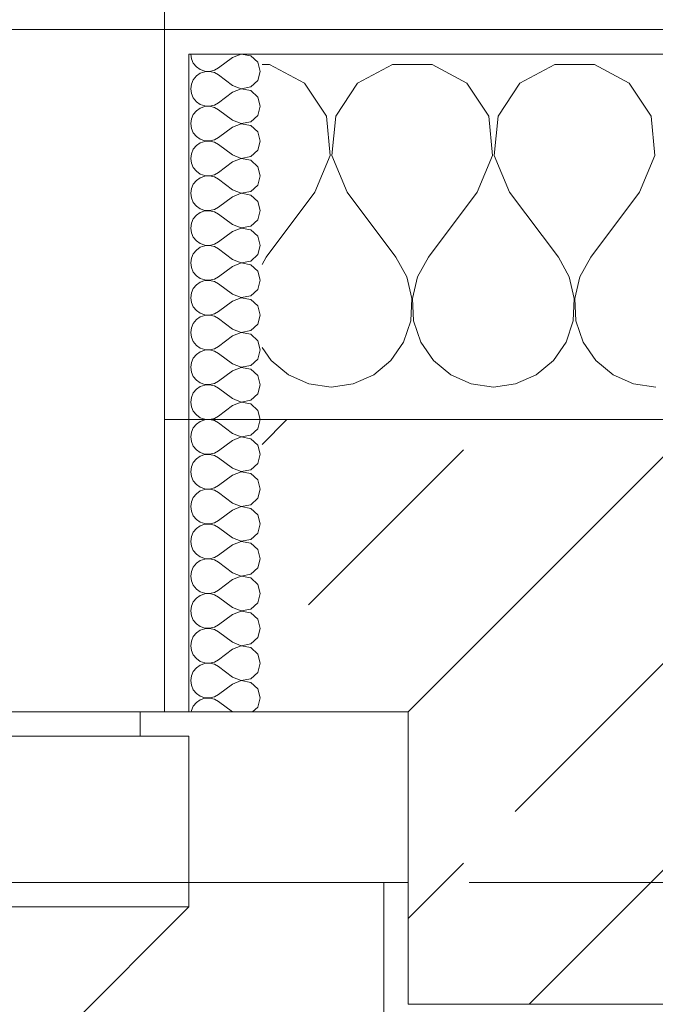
# Model space of a CAD drawing. Header units: metres. Extents: x -3.6 to 84.5, y -11 to 16.8.
# Tile 564 of 656: x 53.806 to 54.066, y 13.455 to 13.859. Entities that reach past the tile are written whole.
import ezdxf

# ---------------------------------------------------------------- set-up
doc = ezdxf.new("R2010")
doc.units = ezdxf.units.M
doc.header["$MEASUREMENT"] = 0
for name, pattern in [('Strichlinie eng', [0.115, 0.075, -0.04]), ('Untersicht', [0.1, 0.075, -0.025]), ('Wipeout_Contour', [1, 0, -1])]:
    doc.linetypes.add(name, pattern=pattern)
for name, color, linetype in [('152 - Bemaßung_ Beschriftung.Ausbau', 7, 'Continuous'), ('603 - Struktur.Bodenplatte_ Decke Roh', 7, 'Continuous'), ('604 - Struktur.Wand Aussen', 7, 'Continuous'), ('653 - Abdeckung.TB Verkofferung', 7, 'Continuous')]:
    doc.layers.add(name, color=color, linetype=linetype)
doc.styles.add('ERSTELLTER_STIL_2', font='txt')
doc.dimstyles.new('ERSTELLTER_STIL__1', dxfattribs={"dimtxt": 0.1, "dimasz": 0.0532, "dimexe": 0.18, "dimexo": 0.0625, "dimgap": 0, "dimtad": 1, "dimzin": 0, "dimdsep": 46, "dimtxsty": 'ERSTELLTER_STIL_2', "dimblk": 'ARROWHEAD_2', "dimblk1": 'ARROWHEAD_2', "dimblk2": 'ARROWHEAD_2', "dimcen": 0.09, "dimse1": 1, "dimse2": 1, "dimclrd": 7, "dimclre": 7, "dimclrt": 7, "dimazin": 0, "dimtfac": 1, "dimtdec": 4, "dimtmove": 0, "dimatfit": 3, "dimfxl": 1, "dimtolj": 1, "dimtzin": 0, "dimarcsym": 0})
doc.dimstyles.new('ERSTELLTER_STIL__3', dxfattribs={"dimtxt": 0.1, "dimasz": 0.0532, "dimexe": 0.18, "dimexo": 0.0625, "dimgap": 0, "dimtad": 1, "dimtih": 1, "dimtoh": 1, "dimzin": 0, "dimdsep": 46, "dimtxsty": 'ERSTELLTER_STIL_2', "dimblk": 'ARROWHEAD_2', "dimblk1": 'ARROWHEAD_2', "dimblk2": 'ARROWHEAD_2', "dimcen": 0.09, "dimse1": 1, "dimse2": 1, "dimclrd": 7, "dimclre": 7, "dimclrt": 7, "dimazin": 0, "dimtfac": 1, "dimtdec": 4, "dimtmove": 0, "dimatfit": 3, "dimfxl": 1, "dimtolj": 1, "dimtzin": 0, "dimarcsym": 0})
pattern_1 = [(0, (0, 0), (0, 0.08660254), [0, -0.05]), (0, (0.025, 0.0433), (0, 0.08660254), [0, -0.05])]

# ---------------------------------------------------------------- blocks, each defined once
blk = doc.blocks.new('*X47')
at = {"layer": '604 - Struktur.Wand Aussen', "color": 7, "linetype": 'Continuous', "lineweight": 5}
for p, q in [((53.90812, 13.84066), (53.905, 13.84066)), ((53.92243, 13.83299), (53.90812, 13.84066)), ((53.95855, 13.84066), (53.94424, 13.83299)), ((53.97479, 13.84066), (53.95855, 13.84066)), ((53.9891, 13.83299), (53.97479, 13.84066)), ((54.02521, 13.84066), (54.0109, 13.83299)), ((54.04145, 13.84066), (54.02521, 13.84066)), ((54.05576, 13.83299), (54.04145, 13.84066)), ((53.93142, 13.81947), (53.92243, 13.83299)), ((53.94424, 13.83299), (53.93525, 13.81947)), ((53.99808, 13.81947), (53.9891, 13.83299)), ((54.0109, 13.83299), (54.00192, 13.81947)), ((54.06475, 13.81947), (54.05576, 13.83299)), ((53.93295, 13.8033), (53.93142, 13.81947)), ((53.93525, 13.81947), (53.93371, 13.8033)), ((53.99962, 13.8033), (53.99808, 13.81947)), ((54.00192, 13.81947), (54.00038, 13.8033)), ((54.06629, 13.8033), (54.06475, 13.81947)), ((53.92667, 13.78833), (53.93295, 13.8033)), ((53.93371, 13.8033), (53.94, 13.78833)), ((53.99333, 13.78833), (53.99962, 13.8033)), ((54.00038, 13.8033), (54.00667, 13.78833)), ((54.06, 13.78833), (54.06629, 13.8033)), ((53.92667, 13.78833), (53.90667, 13.76167)), ((53.94, 13.78833), (53.96, 13.76167)), ((53.99333, 13.78833), (53.97333, 13.76167)), ((54.00667, 13.78833), (54.02667, 13.76167)), ((54.06, 13.78833), (54.04, 13.76167)), ((53.90667, 13.76167), (53.905, 13.75865)), ((53.96445, 13.75362), (53.96, 13.76167)), ((53.97333, 13.76167), (53.96888, 13.75362)), ((54.03112, 13.75362), (54.02667, 13.76167)), ((54.04, 13.76167), (54.03555, 13.75362)), ((53.96653, 13.74466), (53.96445, 13.75362)), ((53.96888, 13.75362), (53.9668, 13.74466)), ((54.0332, 13.74466), (54.03112, 13.75362)), ((54.03555, 13.75362), (54.03347, 13.74466)), ((53.96609, 13.73547), (53.96653, 13.74466)), ((53.9668, 13.74466), (53.96725, 13.73547)), ((54.03275, 13.73547), (54.0332, 13.74466)), ((54.03347, 13.74466), (54.03391, 13.73547)), ((53.96315, 13.72676), (53.96609, 13.73547)), ((53.96725, 13.73547), (53.97019, 13.72676)), ((54.02981, 13.72676), (54.03275, 13.73547)), ((54.03391, 13.73547), (54.03685, 13.72676)), ((53.905, 13.7246), (53.90873, 13.71918)), ((53.95794, 13.71918), (53.96315, 13.72676)), ((53.97019, 13.72676), (53.97539, 13.71918)), ((54.02461, 13.71918), (54.02981, 13.72676)), ((54.03685, 13.72676), (54.04206, 13.71918)), ((53.90873, 13.71918), (53.91581, 13.71331)), ((53.95086, 13.71331), (53.95794, 13.71918)), ((53.97539, 13.71918), (53.98248, 13.71331)), ((54.01752, 13.71331), (54.02461, 13.71918)), ((54.04206, 13.71918), (54.04914, 13.71331)), ((53.91581, 13.71331), (53.92422, 13.7096)), ((53.94244, 13.7096), (53.95086, 13.71331)), ((53.98248, 13.71331), (53.99089, 13.7096)), ((54.00911, 13.7096), (54.01752, 13.71331)), ((54.04914, 13.71331), (54.05756, 13.7096)), ((53.92422, 13.7096), (53.93333, 13.70833)), ((53.93333, 13.70833), (53.94244, 13.7096)), ((53.99089, 13.7096), (54, 13.70833)), ((54, 13.70833), (54.00911, 13.7096)), ((54.05756, 13.7096), (54.06667, 13.70833))]:
    blk.add_line(p, q, dxfattribs=at)
blk = doc.blocks.new('*X74')
at = {"layer": '604 - Struktur.Wand Aussen', "color": 7, "linetype": 'Continuous', "lineweight": 5}
for p, q in [((53.87571, 13.845), (53.87599, 13.84305)), ((53.8965, 13.84497), (53.89286, 13.84357)), ((53.90034, 13.84425), (53.8965, 13.84497)), ((53.90322, 13.84161), (53.90034, 13.84425)), ((53.87599, 13.84305), (53.87678, 13.84124)), ((53.87678, 13.84124), (53.87804, 13.83973)), ((53.89286, 13.84357), (53.88714, 13.83929)), ((53.90429, 13.83786), (53.90322, 13.84161)), ((53.87804, 13.83599), (53.87678, 13.83447)), ((53.87804, 13.83973), (53.87966, 13.83861)), ((53.87966, 13.8371), (53.87804, 13.83599)), ((53.87966, 13.83861), (53.88153, 13.83798)), ((53.88153, 13.83773), (53.87966, 13.8371)), ((53.88153, 13.83798), (53.8835, 13.83789)), ((53.8835, 13.83783), (53.88153, 13.83773)), ((53.8835, 13.83789), (53.88542, 13.83833)), ((53.88542, 13.83738), (53.8835, 13.83783)), ((53.88542, 13.83833), (53.88714, 13.83929)), ((53.88714, 13.83643), (53.88542, 13.83738)), ((53.89286, 13.83214), (53.88714, 13.83643)), ((53.90322, 13.8341), (53.90429, 13.83786)), ((53.87599, 13.83267), (53.87571, 13.83071)), ((53.87678, 13.83447), (53.87599, 13.83267)), ((53.89286, 13.83214), (53.8965, 13.83074)), ((53.90034, 13.83147), (53.90322, 13.8341)), ((53.87571, 13.83071), (53.87599, 13.82876)), ((53.87599, 13.82876), (53.87678, 13.82696)), ((53.89286, 13.82929), (53.88714, 13.825)), ((53.8965, 13.83069), (53.89286, 13.82929)), ((53.8965, 13.83074), (53.90034, 13.83147)), ((53.90034, 13.82996), (53.8965, 13.83069)), ((53.90322, 13.82733), (53.90034, 13.82996)), ((53.87678, 13.82696), (53.87804, 13.82544)), ((53.87804, 13.82544), (53.87966, 13.82433)), ((53.87966, 13.82433), (53.88153, 13.8237)), ((53.8835, 13.8236), (53.88542, 13.82405)), ((53.88542, 13.82405), (53.88714, 13.825)), ((53.90429, 13.82357), (53.90322, 13.82733)), ((53.87678, 13.82018), (53.87599, 13.81838)), ((53.87804, 13.8217), (53.87678, 13.82018)), ((53.87966, 13.82282), (53.87804, 13.8217)), ((53.88153, 13.82345), (53.87966, 13.82282)), ((53.88153, 13.8237), (53.8835, 13.8236)), ((53.8835, 13.82354), (53.88153, 13.82345)), ((53.88542, 13.8231), (53.8835, 13.82354)), ((53.88714, 13.82214), (53.88542, 13.8231)), ((53.89286, 13.81786), (53.88714, 13.82214)), ((53.90034, 13.81718), (53.90322, 13.81982)), ((53.90322, 13.81982), (53.90429, 13.82357)), ((53.87599, 13.81838), (53.87571, 13.81643)), ((53.87571, 13.81643), (53.87599, 13.81448)), ((53.89286, 13.81786), (53.8965, 13.81646)), ((53.8965, 13.8164), (53.89286, 13.815)), ((53.8965, 13.81646), (53.90034, 13.81718)), ((53.90034, 13.81567), (53.8965, 13.8164)), ((53.90322, 13.81304), (53.90034, 13.81567)), ((53.87599, 13.81448), (53.87678, 13.81267)), ((53.87678, 13.81267), (53.87804, 13.81116)), ((53.89286, 13.815), (53.88714, 13.81071)), ((53.90429, 13.80929), (53.90322, 13.81304)), ((53.87804, 13.81116), (53.87966, 13.81004)), ((53.87966, 13.80853), (53.87804, 13.80742)), ((53.87966, 13.81004), (53.88153, 13.80941)), ((53.88153, 13.80916), (53.87966, 13.80853)), ((53.88153, 13.80941), (53.8835, 13.80931)), ((53.8835, 13.80926), (53.88153, 13.80916)), ((53.8835, 13.80931), (53.88542, 13.80976)), ((53.88542, 13.80881), (53.8835, 13.80926)), ((53.88542, 13.80976), (53.88714, 13.81071)), ((53.88714, 13.80786), (53.88542, 13.80881)), ((53.89286, 13.80357), (53.88714, 13.80786)), ((53.90322, 13.80553), (53.90429, 13.80929)), ((53.87599, 13.80409), (53.87571, 13.80214)), ((53.87678, 13.8059), (53.87599, 13.80409)), ((53.87804, 13.80742), (53.87678, 13.8059)), ((53.89286, 13.80357), (53.8965, 13.80217)), ((53.90034, 13.8029), (53.90322, 13.80553)), ((53.87571, 13.80214), (53.87599, 13.80019)), ((53.87599, 13.80019), (53.87678, 13.79839)), ((53.89286, 13.80071), (53.88714, 13.79643)), ((53.8965, 13.80211), (53.89286, 13.80071)), ((53.8965, 13.80217), (53.90034, 13.8029)), ((53.90034, 13.80139), (53.8965, 13.80211)), ((53.90322, 13.79876), (53.90034, 13.80139)), ((53.87678, 13.79839), (53.87804, 13.79687)), ((53.87804, 13.79687), (53.87966, 13.79575)), ((53.87966, 13.79575), (53.88153, 13.79512)), ((53.8835, 13.79503), (53.88542, 13.79547)), ((53.88542, 13.79547), (53.88714, 13.79643)), ((53.90429, 13.795), (53.90322, 13.79876)), ((53.87678, 13.79161), (53.87599, 13.78981)), ((53.87804, 13.79313), (53.87678, 13.79161)), ((53.87966, 13.79425), (53.87804, 13.79313)), ((53.88153, 13.79488), (53.87966, 13.79425)), ((53.88153, 13.79512), (53.8835, 13.79503)), ((53.8835, 13.79497), (53.88153, 13.79488)), ((53.88542, 13.79453), (53.8835, 13.79497)), ((53.88714, 13.79357), (53.88542, 13.79453)), ((53.89286, 13.78929), (53.88714, 13.79357)), ((53.90322, 13.79124), (53.90429, 13.795)), ((53.87599, 13.78981), (53.87571, 13.78786)), ((53.87571, 13.78786), (53.87599, 13.78591)), ((53.89286, 13.78929), (53.8965, 13.78789)), ((53.8965, 13.78783), (53.89286, 13.78643)), ((53.8965, 13.78789), (53.90034, 13.78861)), ((53.90034, 13.7871), (53.8965, 13.78783)), ((53.90034, 13.78861), (53.90322, 13.79124)), ((53.87599, 13.78591), (53.87678, 13.7841)), ((53.87678, 13.7841), (53.87804, 13.78258)), ((53.89286, 13.78643), (53.88714, 13.78214)), ((53.90322, 13.78447), (53.90034, 13.7871)), ((53.90429, 13.78071), (53.90322, 13.78447)), ((53.87804, 13.78258), (53.87966, 13.78147)), ((53.87966, 13.77996), (53.87804, 13.77884)), ((53.87966, 13.78147), (53.88153, 13.78084)), ((53.88153, 13.78059), (53.87966, 13.77996)), ((53.88153, 13.78084), (53.8835, 13.78074)), ((53.8835, 13.78069), (53.88153, 13.78059)), ((53.8835, 13.78074), (53.88542, 13.78119)), ((53.88542, 13.78024), (53.8835, 13.78069)), ((53.88542, 13.78119), (53.88714, 13.78214)), ((53.88714, 13.77929), (53.88542, 13.78024)), ((53.90322, 13.77696), (53.90429, 13.78071)), ((53.87599, 13.77552), (53.87571, 13.77357)), ((53.87678, 13.77733), (53.87599, 13.77552)), ((53.87804, 13.77884), (53.87678, 13.77733)), ((53.89286, 13.775), (53.88714, 13.77929)), ((53.90034, 13.77433), (53.90322, 13.77696)), ((53.87571, 13.77357), (53.87599, 13.77162)), ((53.87599, 13.77162), (53.87678, 13.76982)), ((53.89286, 13.77214), (53.88714, 13.76786)), ((53.89286, 13.775), (53.8965, 13.7736)), ((53.8965, 13.77354), (53.89286, 13.77214)), ((53.8965, 13.7736), (53.90034, 13.77433)), ((53.90034, 13.77282), (53.8965, 13.77354)), ((53.90322, 13.77018), (53.90034, 13.77282)), ((53.87678, 13.76982), (53.87804, 13.7683)), ((53.87804, 13.7683), (53.87966, 13.76718)), ((53.87966, 13.76718), (53.88153, 13.76655)), ((53.88542, 13.7669), (53.88714, 13.76786)), ((53.90429, 13.76643), (53.90322, 13.77018)), ((53.87804, 13.76456), (53.87678, 13.76304)), ((53.87966, 13.76567), (53.87804, 13.76456)), ((53.88153, 13.7663), (53.87966, 13.76567)), ((53.88153, 13.76655), (53.8835, 13.76646)), ((53.8835, 13.7664), (53.88153, 13.7663)), ((53.8835, 13.76646), (53.88542, 13.7669)), ((53.88542, 13.76595), (53.8835, 13.7664)), ((53.88714, 13.765), (53.88542, 13.76595)), ((53.89286, 13.76071), (53.88714, 13.765)), ((53.90322, 13.76267), (53.90429, 13.76643)), ((53.87599, 13.76124), (53.87571, 13.75929)), ((53.87571, 13.75929), (53.87599, 13.75733)), ((53.87678, 13.76304), (53.87599, 13.76124)), ((53.89286, 13.76071), (53.8965, 13.75931)), ((53.8965, 13.75926), (53.89286, 13.75786)), ((53.8965, 13.75931), (53.90034, 13.76004)), ((53.90034, 13.75853), (53.8965, 13.75926)), ((53.90034, 13.76004), (53.90322, 13.76267)), ((53.87599, 13.75733), (53.87678, 13.75553)), ((53.87678, 13.75553), (53.87804, 13.75401)), ((53.89286, 13.75786), (53.88714, 13.75357)), ((53.90322, 13.7559), (53.90034, 13.75853)), ((53.90429, 13.75214), (53.90322, 13.7559)), ((53.87804, 13.75401), (53.87966, 13.7529)), ((53.87966, 13.75139), (53.87804, 13.75027)), ((53.87966, 13.7529), (53.88153, 13.75227)), ((53.88153, 13.75202), (53.87966, 13.75139)), ((53.88153, 13.75227), (53.8835, 13.75217)), ((53.8835, 13.75211), (53.88153, 13.75202)), ((53.8835, 13.75217), (53.88542, 13.75262)), ((53.88542, 13.75167), (53.8835, 13.75211)), ((53.88542, 13.75262), (53.88714, 13.75357)), ((53.88714, 13.75071), (53.88542, 13.75167)), ((53.90322, 13.74839), (53.90429, 13.75214)), ((53.87678, 13.74876), (53.87599, 13.74695)), ((53.87804, 13.75027), (53.87678, 13.74876)), ((53.89286, 13.74643), (53.88714, 13.75071)), ((53.90034, 13.74575), (53.90322, 13.74839)), ((53.87599, 13.74695), (53.87571, 13.745)), ((53.87571, 13.745), (53.87599, 13.74305)), ((53.87599, 13.74305), (53.87678, 13.74124)), ((53.89286, 13.74357), (53.88714, 13.73929)), ((53.89286, 13.74643), (53.8965, 13.74503)), ((53.8965, 13.74497), (53.89286, 13.74357)), ((53.8965, 13.74503), (53.90034, 13.74575)), ((53.90034, 13.74425), (53.8965, 13.74497)), ((53.90322, 13.74161), (53.90034, 13.74425)), ((53.87678, 13.74124), (53.87804, 13.73973)), ((53.87804, 13.73973), (53.87966, 13.73861)), ((53.88542, 13.73833), (53.88714, 13.73929)), ((53.90429, 13.73786), (53.90322, 13.74161)), ((53.87804, 13.73599), (53.87678, 13.73447)), ((53.87966, 13.7371), (53.87804, 13.73599)), ((53.87966, 13.73861), (53.88153, 13.73798)), ((53.88153, 13.73773), (53.87966, 13.7371)), ((53.88153, 13.73798), (53.8835, 13.73789)), ((53.8835, 13.73783), (53.88153, 13.73773)), ((53.8835, 13.73789), (53.88542, 13.73833)), ((53.88542, 13.73738), (53.8835, 13.73783)), ((53.88714, 13.73643), (53.88542, 13.73738)), ((53.89286, 13.73214), (53.88714, 13.73643)), ((53.90322, 13.7341), (53.90429, 13.73786)), ((53.87599, 13.73267), (53.87571, 13.73071)), ((53.87678, 13.73447), (53.87599, 13.73267)), ((53.89286, 13.73214), (53.8965, 13.73074)), ((53.8965, 13.73074), (53.90034, 13.73147)), ((53.90034, 13.73147), (53.90322, 13.7341)), ((53.87571, 13.73071), (53.87599, 13.72876)), ((53.87599, 13.72876), (53.87678, 13.72696)), ((53.87678, 13.72696), (53.87804, 13.72544)), ((53.89286, 13.72929), (53.88714, 13.725)), ((53.8965, 13.73069), (53.89286, 13.72929)), ((53.90034, 13.72996), (53.8965, 13.73069)), ((53.90322, 13.72733), (53.90034, 13.72996)), ((53.90429, 13.72357), (53.90322, 13.72733)), ((53.87804, 13.72544), (53.87966, 13.72433)), ((53.87966, 13.72282), (53.87804, 13.7217)), ((53.87966, 13.72433), (53.88153, 13.7237)), ((53.88153, 13.72345), (53.87966, 13.72282)), ((53.88153, 13.7237), (53.8835, 13.7236)), ((53.8835, 13.72354), (53.88153, 13.72345)), ((53.8835, 13.7236), (53.88542, 13.72405)), ((53.88542, 13.7231), (53.8835, 13.72354)), ((53.88542, 13.72405), (53.88714, 13.725)), ((53.88714, 13.72214), (53.88542, 13.7231)), ((53.90322, 13.71982), (53.90429, 13.72357)), ((53.87678, 13.72018), (53.87599, 13.71838)), ((53.87804, 13.7217), (53.87678, 13.72018)), ((53.89286, 13.71786), (53.88714, 13.72214)), ((53.90034, 13.71718), (53.90322, 13.71982)), ((53.87599, 13.71838), (53.87571, 13.71643)), ((53.87571, 13.71643), (53.87599, 13.71448)), ((53.89286, 13.715), (53.88714, 13.71071)), ((53.89286, 13.71786), (53.8965, 13.71646)), ((53.8965, 13.7164), (53.89286, 13.715)), ((53.8965, 13.71646), (53.90034, 13.71718)), ((53.90034, 13.71567), (53.8965, 13.7164)), ((53.90322, 13.71304), (53.90034, 13.71567)), ((53.87599, 13.71448), (53.87678, 13.71267)), ((53.87678, 13.71267), (53.87804, 13.71116)), ((53.87804, 13.71116), (53.87966, 13.71004)), ((53.88542, 13.70976), (53.88714, 13.71071)), ((53.90429, 13.70929), (53.90322, 13.71304)), ((53.87804, 13.70742), (53.87678, 13.7059)), ((53.87966, 13.70853), (53.87804, 13.70742)), ((53.87966, 13.71004), (53.88153, 13.70941)), ((53.88153, 13.70916), (53.87966, 13.70853)), ((53.88153, 13.70941), (53.8835, 13.70931)), ((53.8835, 13.70926), (53.88153, 13.70916)), ((53.8835, 13.70931), (53.88542, 13.70976)), ((53.88542, 13.70881), (53.8835, 13.70926)), ((53.88714, 13.70786), (53.88542, 13.70881)), ((53.89286, 13.70357), (53.88714, 13.70786)), ((53.90322, 13.70553), (53.90429, 13.70929)), ((53.87599, 13.70409), (53.87571, 13.70214)), ((53.87678, 13.7059), (53.87599, 13.70409)), ((53.89286, 13.70357), (53.8965, 13.70217)), ((53.8965, 13.70217), (53.90034, 13.7029)), ((53.90034, 13.7029), (53.90322, 13.70553)), ((53.87571, 13.70214), (53.87599, 13.70019)), ((53.87599, 13.70019), (53.87678, 13.69839)), ((53.89286, 13.70071), (53.88714, 13.69643)), ((53.8965, 13.70211), (53.89286, 13.70071)), ((53.90034, 13.70139), (53.8965, 13.70211)), ((53.90322, 13.69876), (53.90034, 13.70139)), ((53.90429, 13.695), (53.90322, 13.69876)), ((53.87678, 13.69839), (53.87804, 13.69687)), ((53.87804, 13.69687), (53.87966, 13.69575)), ((53.87966, 13.69575), (53.88153, 13.69512)), ((53.88153, 13.69488), (53.87966, 13.69425)), ((53.88153, 13.69512), (53.8835, 13.69503)), ((53.8835, 13.69497), (53.88153, 13.69488)), ((53.8835, 13.69503), (53.88542, 13.69547)), ((53.88542, 13.69453), (53.8835, 13.69497)), ((53.88542, 13.69547), (53.88714, 13.69643)), ((53.88714, 13.69357), (53.88542, 13.69453)), ((53.90322, 13.69124), (53.90429, 13.695)), ((53.87678, 13.69161), (53.87599, 13.68981)), ((53.87804, 13.69313), (53.87678, 13.69161)), ((53.87966, 13.69425), (53.87804, 13.69313)), ((53.89286, 13.68929), (53.88714, 13.69357)), ((53.90034, 13.68861), (53.90322, 13.69124)), ((53.87599, 13.68981), (53.87571, 13.68786)), ((53.87571, 13.68786), (53.87599, 13.68591)), ((53.89286, 13.68643), (53.88714, 13.68214)), ((53.89286, 13.68929), (53.8965, 13.68789)), ((53.8965, 13.68783), (53.89286, 13.68643)), ((53.8965, 13.68789), (53.90034, 13.68861)), ((53.90034, 13.6871), (53.8965, 13.68783)), ((53.90322, 13.68447), (53.90034, 13.6871)), ((53.87599, 13.68591), (53.87678, 13.6841)), ((53.87678, 13.6841), (53.87804, 13.68258)), ((53.87804, 13.68258), (53.87966, 13.68147)), ((53.90429, 13.68071), (53.90322, 13.68447)), ((53.87804, 13.67884), (53.87678, 13.67733)), ((53.87966, 13.67996), (53.87804, 13.67884)), ((53.87966, 13.68147), (53.88153, 13.68084)), ((53.88153, 13.68059), (53.87966, 13.67996)), ((53.88153, 13.68084), (53.8835, 13.68074)), ((53.8835, 13.68069), (53.88153, 13.68059)), ((53.8835, 13.68074), (53.88542, 13.68119)), ((53.88542, 13.68024), (53.8835, 13.68069)), ((53.88542, 13.68119), (53.88714, 13.68214)), ((53.88714, 13.67929), (53.88542, 13.68024)), ((53.89286, 13.675), (53.88714, 13.67929)), ((53.90322, 13.67696), (53.90429, 13.68071)), ((53.87599, 13.67552), (53.87571, 13.67357)), ((53.87678, 13.67733), (53.87599, 13.67552)), ((53.89286, 13.675), (53.8965, 13.6736)), ((53.8965, 13.6736), (53.90034, 13.67433)), ((53.90034, 13.67433), (53.90322, 13.67696)), ((53.87571, 13.67357), (53.87599, 13.67162)), ((53.87599, 13.67162), (53.87678, 13.66982)), ((53.89286, 13.67214), (53.88714, 13.66786)), ((53.8965, 13.67354), (53.89286, 13.67214)), ((53.90034, 13.67282), (53.8965, 13.67354)), ((53.90322, 13.67018), (53.90034, 13.67282)), ((53.87678, 13.66982), (53.87804, 13.6683)), ((53.87804, 13.6683), (53.87966, 13.66718)), ((53.87966, 13.66718), (53.88153, 13.66655)), ((53.88153, 13.6663), (53.87966, 13.66567)), ((53.88153, 13.66655), (53.8835, 13.66646)), ((53.8835, 13.6664), (53.88153, 13.6663)), ((53.8835, 13.66646), (53.88542, 13.6669)), ((53.88542, 13.66595), (53.8835, 13.6664)), ((53.88542, 13.6669), (53.88714, 13.66786)), ((53.90429, 13.66643), (53.90322, 13.67018)), ((53.90322, 13.66267), (53.90429, 13.66643)), ((53.87678, 13.66304), (53.87599, 13.66124)), ((53.87804, 13.66456), (53.87678, 13.66304)), ((53.87966, 13.66567), (53.87804, 13.66456)), ((53.88714, 13.665), (53.88542, 13.66595)), ((53.89286, 13.66071), (53.88714, 13.665)), ((53.90034, 13.66004), (53.90322, 13.66267)), ((53.87599, 13.66124), (53.87571, 13.65929)), ((53.87571, 13.65929), (53.87599, 13.65733)), ((53.89286, 13.66071), (53.8965, 13.65931)), ((53.8965, 13.65926), (53.89286, 13.65786)), ((53.8965, 13.65931), (53.90034, 13.66004)), ((53.90034, 13.65853), (53.8965, 13.65926)), ((53.90322, 13.6559), (53.90034, 13.65853)), ((53.87599, 13.65733), (53.87678, 13.65553)), ((53.87678, 13.65553), (53.87804, 13.65401)), ((53.89286, 13.65786), (53.88714, 13.65357)), ((53.90429, 13.65214), (53.90322, 13.6559)), ((53.87804, 13.65027), (53.87678, 13.64876)), ((53.87804, 13.65401), (53.87966, 13.6529)), ((53.87966, 13.65139), (53.87804, 13.65027)), ((53.87966, 13.6529), (53.88153, 13.65227)), ((53.88153, 13.65202), (53.87966, 13.65139)), ((53.88153, 13.65227), (53.8835, 13.65217)), ((53.8835, 13.65211), (53.88153, 13.65202)), ((53.8835, 13.65217), (53.88542, 13.65262)), ((53.88542, 13.65167), (53.8835, 13.65211)), ((53.88542, 13.65262), (53.88714, 13.65357)), ((53.88714, 13.65071), (53.88542, 13.65167)), ((53.89286, 13.64643), (53.88714, 13.65071)), ((53.90322, 13.64839), (53.90429, 13.65214)), ((53.87599, 13.64695), (53.87571, 13.645)), ((53.87678, 13.64876), (53.87599, 13.64695)), ((53.89286, 13.64643), (53.8965, 13.64503)), ((53.90034, 13.64575), (53.90322, 13.64839)), ((53.87571, 13.645), (53.87599, 13.64305)), ((53.87599, 13.64305), (53.87678, 13.64124)), ((53.89286, 13.64357), (53.88714, 13.63929)), ((53.8965, 13.64497), (53.89286, 13.64357)), ((53.8965, 13.64503), (53.90034, 13.64575)), ((53.90034, 13.64425), (53.8965, 13.64497)), ((53.90322, 13.64161), (53.90034, 13.64425)), ((53.87678, 13.64124), (53.87804, 13.63973)), ((53.87804, 13.63973), (53.87966, 13.63861)), ((53.87966, 13.63861), (53.88153, 13.63798)), ((53.88153, 13.63798), (53.8835, 13.63789)), ((53.8835, 13.63789), (53.88542, 13.63833)), ((53.88542, 13.63833), (53.88714, 13.63929)), ((53.90429, 13.63786), (53.90322, 13.64161)), ((53.87678, 13.63447), (53.87599, 13.63267)), ((53.87804, 13.63599), (53.87678, 13.63447)), ((53.87966, 13.6371), (53.87804, 13.63599)), ((53.88153, 13.63773), (53.87966, 13.6371)), ((53.8835, 13.63783), (53.88153, 13.63773)), ((53.88542, 13.63738), (53.8835, 13.63783)), ((53.88714, 13.63643), (53.88542, 13.63738)), ((53.89286, 13.63214), (53.88714, 13.63643)), ((53.90034, 13.63147), (53.90322, 13.6341)), ((53.90322, 13.6341), (53.90429, 13.63786)), ((53.87599, 13.63267), (53.87571, 13.63071)), ((53.87571, 13.63071), (53.87599, 13.62876)), ((53.89286, 13.63214), (53.8965, 13.63074)), ((53.8965, 13.63069), (53.89286, 13.62929)), ((53.8965, 13.63074), (53.90034, 13.63147)), ((53.90034, 13.62996), (53.8965, 13.63069)), ((53.90322, 13.62733), (53.90034, 13.62996)), ((53.87599, 13.62876), (53.87678, 13.62696)), ((53.87678, 13.62696), (53.87804, 13.62544)), ((53.89286, 13.62929), (53.88714, 13.625)), ((53.90429, 13.62357), (53.90322, 13.62733)), ((53.87804, 13.62544), (53.87966, 13.62433)), ((53.87966, 13.62282), (53.87804, 13.6217)), ((53.87966, 13.62433), (53.88153, 13.6237)), ((53.88153, 13.62345), (53.87966, 13.62282)), ((53.88153, 13.6237), (53.8835, 13.6236)), ((53.8835, 13.62354), (53.88153, 13.62345)), ((53.8835, 13.6236), (53.88542, 13.62405)), ((53.88542, 13.6231), (53.8835, 13.62354)), ((53.88542, 13.62405), (53.88714, 13.625)), ((53.88714, 13.62214), (53.88542, 13.6231)), ((53.89286, 13.61786), (53.88714, 13.62214)), ((53.90322, 13.61982), (53.90429, 13.62357)), ((53.87599, 13.61838), (53.87571, 13.61643)), ((53.87678, 13.62018), (53.87599, 13.61838)), ((53.87804, 13.6217), (53.87678, 13.62018)), ((53.89286, 13.61786), (53.8965, 13.61646)), ((53.90034, 13.61718), (53.90322, 13.61982)), ((53.87571, 13.61643), (53.87599, 13.61448)), ((53.87599, 13.61448), (53.87678, 13.61267)), ((53.89286, 13.615), (53.88714, 13.61071)), ((53.8965, 13.6164), (53.89286, 13.615)), ((53.8965, 13.61646), (53.90034, 13.61718)), ((53.90034, 13.61567), (53.8965, 13.6164)), ((53.90322, 13.61304), (53.90034, 13.61567)), ((53.87678, 13.61267), (53.87804, 13.61116)), ((53.87804, 13.61116), (53.87966, 13.61004)), ((53.87966, 13.61004), (53.88153, 13.60941)), ((53.8835, 13.60931), (53.88542, 13.60976)), ((53.88542, 13.60976), (53.88714, 13.61071)), ((53.90429, 13.60929), (53.90322, 13.61304)), ((53.87678, 13.6059), (53.87599, 13.60409)), ((53.87804, 13.60742), (53.87678, 13.6059)), ((53.87966, 13.60853), (53.87804, 13.60742)), ((53.88153, 13.60916), (53.87966, 13.60853)), ((53.88153, 13.60941), (53.8835, 13.60931)), ((53.8835, 13.60926), (53.88153, 13.60916)), ((53.88542, 13.60881), (53.8835, 13.60926)), ((53.88714, 13.60786), (53.88542, 13.60881)), ((53.89286, 13.60357), (53.88714, 13.60786)), ((53.90322, 13.60553), (53.90429, 13.60929)), ((53.87599, 13.60409), (53.87571, 13.60214)), ((53.87571, 13.60214), (53.87599, 13.60019)), ((53.89286, 13.60357), (53.8965, 13.60217)), ((53.8965, 13.60211), (53.89286, 13.60071)), ((53.8965, 13.60217), (53.90034, 13.6029)), ((53.90034, 13.60139), (53.8965, 13.60211)), ((53.90034, 13.6029), (53.90322, 13.60553)), ((53.87599, 13.60019), (53.87678, 13.59839)), ((53.87678, 13.59839), (53.87804, 13.59687)), ((53.89286, 13.60071), (53.88714, 13.59643)), ((53.90322, 13.59876), (53.90034, 13.60139)), ((53.90429, 13.595), (53.90322, 13.59876)), ((53.87804, 13.59687), (53.87966, 13.59575)), ((53.87966, 13.59425), (53.87804, 13.59313)), ((53.87966, 13.59575), (53.88153, 13.59512)), ((53.88153, 13.59488), (53.87966, 13.59425)), ((53.88153, 13.59512), (53.8835, 13.59503)), ((53.8835, 13.59497), (53.88153, 13.59488)), ((53.8835, 13.59503), (53.88542, 13.59547)), ((53.88542, 13.59453), (53.8835, 13.59497)), ((53.88542, 13.59547), (53.88714, 13.59643)), ((53.88714, 13.59357), (53.88542, 13.59453)), ((53.89286, 13.58929), (53.88714, 13.59357)), ((53.90322, 13.59124), (53.90429, 13.595)), ((53.87599, 13.58981), (53.87571, 13.58786)), ((53.87678, 13.59161), (53.87599, 13.58981)), ((53.87804, 13.59313), (53.87678, 13.59161)), ((53.90034, 13.58861), (53.90322, 13.59124)), ((53.87571, 13.58786), (53.87599, 13.58591)), ((53.87599, 13.58591), (53.87678, 13.5841)), ((53.89286, 13.58643), (53.88714, 13.58214)), ((53.89286, 13.58929), (53.8965, 13.58789)), ((53.8965, 13.58783), (53.89286, 13.58643)), ((53.8965, 13.58789), (53.90034, 13.58861)), ((53.90034, 13.5871), (53.8965, 13.58783)), ((53.90322, 13.58447), (53.90034, 13.5871)), ((53.87678, 13.5841), (53.87804, 13.58258)), ((53.87804, 13.58258), (53.87966, 13.58147)), ((53.87966, 13.58147), (53.88153, 13.58084)), ((53.88542, 13.58119), (53.88714, 13.58214)), ((53.90429, 13.58071), (53.90322, 13.58447)), ((53.87678, 13.57733), (53.87599, 13.57552)), ((53.87804, 13.57884), (53.87678, 13.57733)), ((53.87966, 13.57996), (53.87804, 13.57884)), ((53.88153, 13.58059), (53.87966, 13.57996)), ((53.88153, 13.58084), (53.8835, 13.58074)), ((53.8835, 13.58069), (53.88153, 13.58059)), ((53.8835, 13.58074), (53.88542, 13.58119)), ((53.88542, 13.58024), (53.8835, 13.58069)), ((53.88714, 13.57929), (53.88542, 13.58024)), ((53.89286, 13.575), (53.88714, 13.57929)), ((53.90322, 13.57696), (53.90429, 13.58071)), ((53.87599, 13.57552), (53.87591, 13.575)), ((53.90108, 13.575), (53.90322, 13.57696))]:
    blk.add_line(p, q, dxfattribs=at)
blk = doc.blocks.new('*D305')
at = {"layer": '152 - Bemaßung_ Beschriftung.Ausbau', "color": 7, "linetype": 'Continuous', "lineweight": 5}
for p, q in [((63.40003, 13.71521), (63.47003, 13.67479)), ((63.43503, 7.935), (63.43503, 13.695))]:
    blk.add_line(p, q, dxfattribs=at)
blk = doc.blocks.new('ARROWHEAD_2')
at = {"color": 0, "linetype": 'Continuous', "lineweight": 0}
for p, q in [((-0.3781, -0.655), (0.3781, 0.655)), ((0, 0), (-1, 0))]:
    blk.add_line(p, q, dxfattribs=at)
blk = doc.blocks.new('*D306')
at = {"layer": '152 - Bemaßung_ Beschriftung.Ausbau', "color": 7, "linetype": 'Continuous', "lineweight": 5}
for p, q in [((63.43503, 13.845), (63.43503, 13.87923)), ((63.47003, 13.82479), (63.40003, 13.86521)), ((63.48753, 13.845), (63.38253, 13.845)), ((63.43503, 13.695), (63.43503, 13.845)), ((63.40003, 13.71521), (63.47003, 13.67479)), ((63.48753, 13.695), (63.38253, 13.695)), ((63.43503, 7.935), (63.43503, 13.695))]:
    blk.add_line(p, q, dxfattribs=at)
blk = doc.blocks.new('*D319')
at = {"layer": '152 - Bemaßung_ Beschriftung.Ausbau', "color": 7, "linetype": 'Continuous', "lineweight": 5}
for p, q in [((64.40003, 13.71521), (64.47003, 13.67479)), ((64.43503, 13.455), (64.43503, 13.695))]:
    blk.add_line(p, q, dxfattribs=at)
blk = doc.blocks.new('*D320')
at = {"layer": '152 - Bemaßung_ Beschriftung.Ausbau', "color": 7, "linetype": 'Continuous', "lineweight": 5}
for p, q in [((64.43503, 13.845), (64.43503, 13.87923)), ((64.47003, 13.82479), (64.40003, 13.86521)), ((64.48753, 13.845), (64.38253, 13.845)), ((64.43503, 13.695), (64.43503, 13.845)), ((64.40003, 13.71521), (64.47003, 13.67479)), ((64.48753, 13.695), (64.38253, 13.695)), ((64.43503, 13.455), (64.43503, 13.695))]:
    blk.add_line(p, q, dxfattribs=at)
at = {"layer": '152 - Bemaßung_ Beschriftung.Ausbau', "color": 7, "lineweight": 5, "insert": (64.41502, 13.86523), "char_height": 0.1, "attachment_point": 7, "rotation": 90, "style": 'ERSTELLTER_STIL_2'}
blk.add_mtext('\\A1;{\\pql;\\fArial|b0|i0|c0|p38;15}', dxfattribs=at)
blk = doc.blocks.new('*D351')
at = {"layer": '152 - Bemaßung_ Beschriftung.Ausbau', "color": 7, "linetype": 'Continuous', "lineweight": 5}
for p, q in [((51.565, 14.8025), (51.565, 14.9075)), ((50.16021, 14.89), (50.11979, 14.82)), ((51.58521, 14.89), (51.54479, 14.82)), ((50.14, 14.855), (51.565, 14.855)), ((51.565, 14.855), (53.965, 14.855))]:
    blk.add_line(p, q, dxfattribs=at)
at = {"layer": '152 - Bemaßung_ Beschriftung.Ausbau', "color": 7, "lineweight": 5, "insert": (50.69443, 14.85559), "char_height": 0.1, "attachment_point": 7, "style": 'ERSTELLTER_STIL_2'}
blk.add_mtext('\\A1;{\\pql;\\fArial|b0|i0|c0|p38;1,42\\fArial|b0|i0|c0|p38;\\A1{\\H.66x;\\S5^  ;}}', dxfattribs=at)
blk = doc.blocks.new('*D352')
at = {"layer": '152 - Bemaßung_ Beschriftung.Ausbau', "color": 7, "linetype": 'Continuous', "lineweight": 5}
for p, q in [((53.965, 14.8025), (53.965, 14.9075)), ((51.58521, 14.89), (51.54479, 14.82)), ((53.98521, 14.89), (53.94479, 14.82)), ((51.565, 14.855), (53.965, 14.855)), ((53.965, 14.855), (55.15, 14.855))]:
    blk.add_line(p, q, dxfattribs=at)
at = {"layer": '152 - Bemaßung_ Beschriftung.Ausbau', "color": 7, "lineweight": 5, "char_height": 0.1, "attachment_point": 7, "style": 'ERSTELLTER_STIL_2'}
for s, insert in [('\\A1;{\\pql;\\fArial|b0|i0|c0|p38;2,40}', (52.63197, 14.875)), ('\\A1;{\\pql;\\fArial|b0|i0|c0|p38;2,01}', (52.63197, 14.735))]:
    blk.add_mtext(s, dxfattribs=dict(at, insert=insert))
blk = doc.blocks.new('*D353')
at = {"layer": '152 - Bemaßung_ Beschriftung.Ausbau', "color": 7, "linetype": 'Continuous', "lineweight": 5}
for p, q in [((55.15, 14.8025), (55.15, 14.9075)), ((53.98521, 14.89), (53.94479, 14.82)), ((55.17021, 14.89), (55.12979, 14.82)), ((53.965, 14.855), (55.15, 14.855)), ((55.15, 14.855), (57.55, 14.855))]:
    blk.add_line(p, q, dxfattribs=at)
at = {"layer": '152 - Bemaßung_ Beschriftung.Ausbau', "color": 7, "lineweight": 5, "insert": (54.39943, 14.85559), "char_height": 0.1, "attachment_point": 7, "style": 'ERSTELLTER_STIL_2'}
blk.add_mtext('\\A1;{\\pql;\\fArial|b0|i0|c0|p38;1,18\\fArial|b0|i0|c0|p38;\\A1{\\H.66x;\\S5^  ;}}', dxfattribs=at)
blk = doc.blocks.new('*D387')
at = {"layer": '152 - Bemaßung_ Beschriftung.Ausbau', "color": 7, "linetype": 'Continuous', "lineweight": 5}
for p, q in [((50.99003, 15.3025), (50.99003, 15.4075)), ((50.86023, 15.39), (50.81982, 15.32)), ((51.01023, 15.39), (50.96982, 15.32)), ((50.84002, 15.355), (50.99003, 15.355)), ((50.99003, 15.355), (58.02999, 15.355))]:
    blk.add_line(p, q, dxfattribs=at)
blk = doc.blocks.new('*D388')
at = {"layer": '152 - Bemaßung_ Beschriftung.Ausbau', "color": 7, "linetype": 'Continuous', "lineweight": 5}
for p, q in [((58.02999, 15.3025), (58.02999, 15.4075)), ((51.01023, 15.39), (50.96982, 15.32)), ((58.0502, 15.39), (58.00978, 15.32)), ((50.99003, 15.355), (58.02999, 15.355)), ((58.02999, 15.355), (58.07999, 15.355))]:
    blk.add_line(p, q, dxfattribs=at)
at = {"layer": '152 - Bemaßung_ Beschriftung.Ausbau', "color": 7, "lineweight": 5, "char_height": 0.1, "attachment_point": 7, "style": 'ERSTELLTER_STIL_2'}
for s, insert in [('\\A1;{\\pql;\\fArial|b0|i0|c0|p38;7,04}', (54.33904, 15.375)), ('\\A1;{\\pql;\\fArial|b0|i0|c0|p38;5}', (57.93387, 15.375))]:
    blk.add_mtext(s, dxfattribs=dict(at, insert=insert))
blk = doc.blocks.new('*D426')
at = {"layer": '152 - Bemaßung_ Beschriftung.Ausbau', "color": 7, "linetype": 'Continuous', "lineweight": 5}
for p, q in [((51.07999, 15.8025), (51.07999, 15.9075)), ((50.8002, 15.89), (50.75978, 15.82)), ((51.1002, 15.89), (51.05978, 15.82)), ((50.77999, 15.855), (51.07999, 15.855)), ((51.07999, 15.855), (54.37999, 15.855))]:
    blk.add_line(p, q, dxfattribs=at)
at = {"layer": '152 - Bemaßung_ Beschriftung.Ausbau', "color": 7, "lineweight": 5, "insert": (50.8541, 15.875), "char_height": 0.1, "attachment_point": 7, "style": 'ERSTELLTER_STIL_2'}
blk.add_mtext('\\A1;{\\pql;\\fArial|b0|i0|c0|p38;30}', dxfattribs=at)
blk = doc.blocks.new('*D427')
at = {"layer": '152 - Bemaßung_ Beschriftung.Ausbau', "color": 7, "linetype": 'Continuous', "lineweight": 5}
for p, q in [((54.37999, 15.8025), (54.37999, 15.9075)), ((51.1002, 15.89), (51.05978, 15.82)), ((54.4002, 15.89), (54.35978, 15.82)), ((51.07999, 15.855), (54.37999, 15.855)), ((54.37999, 15.855), (54.67999, 15.855))]:
    blk.add_line(p, q, dxfattribs=at)
at = {"layer": '152 - Bemaßung_ Beschriftung.Ausbau', "color": 7, "lineweight": 5, "insert": (52.59696, 15.875), "char_height": 0.1, "attachment_point": 7, "style": 'ERSTELLTER_STIL_2'}
blk.add_mtext('\\A1;{\\pql;\\fArial|b0|i0|c0|p38;3,30}', dxfattribs=at)
blk = doc.blocks.new('*D538')
at = {"layer": '152 - Bemaßung_ Beschriftung.Ausbau', "color": 7, "linetype": 'Continuous', "lineweight": 5}
for p, q in [((63.90003, 13.47521), (63.97003, 13.43479)), ((63.93503, 8.19998), (63.93503, 13.455)), ((63.90003, 8.22019), (63.97003, 8.17977)), ((63.98753, 8.19998), (63.88253, 8.19998)), ((63.93503, 8.14998), (63.93503, 8.19998))]:
    blk.add_line(p, q, dxfattribs=at)
at = {"layer": '152 - Bemaßung_ Beschriftung.Ausbau', "color": 7, "lineweight": 5, "insert": (63.93443, 10.66942), "char_height": 0.1, "attachment_point": 7, "rotation": 90, "style": 'ERSTELLTER_STIL_2'}
blk.add_mtext('\\A1;{\\pql;\\fArial|b0|i0|c0|p38;5,25\\fArial|b0|i0|c0|p38;\\A1{\\H.66x;\\S5^  ;}}', dxfattribs=at)
blk = doc.blocks.new('*D539')
at = {"layer": '152 - Bemaßung_ Beschriftung.Ausbau', "color": 7, "linetype": 'Continuous', "lineweight": 5}
for p, q in [((63.90003, 13.71521), (63.97003, 13.67479)), ((63.93503, 13.455), (63.93503, 13.695)), ((63.90003, 13.47521), (63.97003, 13.43479)), ((63.98753, 13.455), (63.88253, 13.455)), ((63.93503, 8.19998), (63.93503, 13.455))]:
    blk.add_line(p, q, dxfattribs=at)
at = {"layer": '152 - Bemaßung_ Beschriftung.Ausbau', "color": 7, "lineweight": 5, "insert": (63.91502, 13.49911), "char_height": 0.1, "attachment_point": 7, "rotation": 90, "style": 'ERSTELLTER_STIL_2'}
blk.add_mtext('\\A1;{\\pql;\\fArial|b0|i0|c0|p38;24}', dxfattribs=at)
blk = doc.blocks.new('*D540')
at = {"layer": '152 - Bemaßung_ Beschriftung.Ausbau', "color": 7, "linetype": 'Continuous', "lineweight": 5}
for p, q in [((63.90003, 13.71521), (63.97003, 13.67479)), ((63.93503, 13.455), (63.93503, 13.695))]:
    blk.add_line(p, q, dxfattribs=at)
blk = doc.blocks.new('*D541')
at = {"layer": '152 - Bemaßung_ Beschriftung.Ausbau', "color": 7, "linetype": 'Continuous', "lineweight": 5}
for p, q in [((63.93503, 13.845), (63.93503, 13.87923)), ((63.97003, 13.82479), (63.90003, 13.86521)), ((63.98753, 13.845), (63.88253, 13.845)), ((63.93503, 13.695), (63.93503, 13.845)), ((63.90003, 13.71521), (63.97003, 13.67479)), ((63.98753, 13.695), (63.88253, 13.695)), ((63.93503, 13.455), (63.93503, 13.695))]:
    blk.add_line(p, q, dxfattribs=at)
at = {"layer": '152 - Bemaßung_ Beschriftung.Ausbau', "color": 7, "lineweight": 5, "insert": (63.91502, 13.86523), "char_height": 0.1, "attachment_point": 7, "rotation": 90, "style": 'ERSTELLTER_STIL_2'}
blk.add_mtext('\\A1;{\\pql;\\fArial|b0|i0|c0|p38;15}', dxfattribs=at)

msp = doc.modelspace()

# ---------------------------------------------------------------- hatches: boundary and pattern name
at = {"layer": '604 - Struktur.Wand Aussen', "linetype": 'Continuous', "lineweight": 0, "true_color": 0x000000}
h = msp.add_hatch(dxfattribs=at)
h.set_pattern_fill('Verputz_0001', color=18, style=0, pattern_type=2)
h.set_pattern_definition(pattern_1)
h.paths.add_polyline_path([(53.875, 13.855), (53.865, 13.855), (53.865, 13.575), (53.875, 13.575)])
h = msp.add_hatch(dxfattribs=at)
h.set_pattern_fill('Verputz_0001', color=18, style=0, pattern_type=2)
h.set_pattern_definition(pattern_1)
h.paths.add_polyline_path([(53.875, 13.845), (55.24, 13.845), (55.24, 13.855), (53.875, 13.855)])
h = msp.add_hatch(dxfattribs=at)
h.set_pattern_fill('Beton__Stahlbeton_0001', color=18, style=0, pattern_type=2)
h.set_pattern_definition([(45, (0, 0), (-0.08485281, 0.08485281), []), (45, (-0.04243, 0.04243), (-0.08485281, 0.08485281), [0.09, -0.03])])
h.paths.add_polyline_path([(53.905, 13.695), (53.905, 13.575), (53.965, 13.575), (53.965, 13.505), (53.965, 13.455), (55.15, 13.455), (55.15, 13.505), (55.15, 13.575), (55.21, 13.575), (55.21, 13.695)])
h = msp.add_hatch(dxfattribs=at)
h.set_pattern_fill('Gips_0001', color=18, style=0, pattern_type=2)
h.set_pattern_definition([(45, (0, 0), (-0.01767767, 0.01767767), [0, -0.025])])
h.paths.add_polyline_path([(53.965, 13.445), (53.965, 13.505), (53.955, 13.505), (53.955, 13.445)])

# ---------------------------------------------------------------- linework, layer by layer
at = {"layer": '603 - Struktur.Bodenplatte_ Decke Roh', "color": 7, "linetype": 'Continuous', "lineweight": 18, "flags": 128}
msp.add_lwpolyline([(62.27503, 0.005), (62.27503, 13.695), (50.77999, 13.695), (50.77999, 12.99998), (50.84002, 12.99998), (50.84002, 8.58498), (49.03003, 8.58498), (49.03003, 8.72498), (47.41003, 8.72498), (47.41003, 12.99998), (47.47999, 12.99998), (47.47999, 13.695), (14.77999, 13.695), (14.77999, 12.99998), (14.84, 12.99998), (14.84, 8.58498), (13.03, 8.58498), (13.03, 8.72498), (11.41, 8.72498), (11.41, 12.99998), (11.47999, 12.99998), (11.47999, 13.695), (-0.015, 13.695), (-0.015, 0.005)], dxfattribs=at)
at = {"layer": '604 - Struktur.Wand Aussen', "color": 7, "linetype": 'Continuous', "lineweight": 5}
for p, q in [((53.865, 13.855), (53.865, 13.845)), ((53.875, 13.855), (53.865, 13.855)), ((53.865, 13.845), (53.865, 13.705)), ((53.905, 13.845), (53.875, 13.845)), ((53.875, 13.575), (53.875, 13.845)), ((53.875, 13.845), (53.875, 13.575)), ((55.21, 13.845), (53.905, 13.845)), ((53.865, 13.705), (53.865, 13.695)), ((53.865, 13.695), (53.865, 13.575)), ((53.875, 13.575), (53.865, 13.575)), ((53.905, 13.575), (53.875, 13.575)), ((53.905, 13.575), (53.875, 13.575)), ((53.905, 13.575), (53.875, 13.575)), ((53.965, 13.505), (53.955, 13.505)), ((53.955, 13.505), (53.955, 13.455)), ((53.955, 13.505), (53.955, 13.455)), ((53.965, 13.505), (53.955, 13.505)), ((53.965, 13.505), (53.955, 13.505)), ((53.955, 13.455), (53.955, 13.445)), ((53.955, 13.455), (53.955, 13.445))]:
    msp.add_line(p, q, dxfattribs=at)
at = {"layer": '604 - Struktur.Wand Aussen', "color": 7, "linetype": 'Continuous', "lineweight": 13}
for p, q in [((55.21, 13.695), (53.905, 13.695)), ((53.965, 13.575), (53.905, 13.575)), ((53.965, 13.575), (53.905, 13.575)), ((53.965, 13.575), (53.905, 13.575)), ((53.965, 13.575), (53.965, 13.505)), ((53.965, 13.575), (53.965, 13.505)), ((53.965, 13.575), (53.965, 13.505)), ((53.965, 13.455), (53.965, 13.505)), ((53.965, 13.455), (55.15, 13.455))]:
    msp.add_line(p, q, dxfattribs=at)
at = {"layer": '604 - Struktur.Wand Aussen', "color": 7, "linetype": 'Continuous', "lineweight": 9}
for p, q in [((53.795, 13.565), (53.875, 13.565)), ((53.875, 13.565), (53.855, 13.565)), ((53.875, 13.505), (53.875, 13.565)), ((53.875, 13.565), (53.875, 13.495)), ((53.965, 13.505), (53.875, 13.505)), ((53.875, 13.495), (53.45781, 13.07781)), ((53.875, 13.495), (53.795, 13.495))]:
    msp.add_line(p, q, dxfattribs=at)
at = {"layer": '604 - Struktur.Wand Aussen', "color": 7, "linetype": 'Continuous', "lineweight": 5, "flags": 128}
msp.add_lwpolyline([(55.24, 13.855), (53.875, 13.855)], dxfattribs=at)
at = {"layer": '653 - Abdeckung.TB Verkofferung', "color": 7, "linetype": 'Untersicht', "lineweight": 9}
msp.add_line((50.99003, 13.50498), (61.56998, 13.50498), dxfattribs=at)

# ---------------------------------------------------------------- block references
at = {"layer": '604 - Struktur.Wand Aussen', "color": 7, "lineweight": 18}
for name in ['*X74', '*X47']:
    msp.add_blockref(name, (0, 0), dxfattribs=at)

# ---------------------------------------------------------------- dimensions: what is measured, and where the dimension line sits
at = {"layer": '152 - Bemaßung_ Beschriftung.Ausbau', "color": 7, "linetype": 'Continuous', "lineweight": 5}
dim = msp.add_linear_dim(base=(55.15, 14.855), p1=(53.965, 13.575), p2=(55.15, 13.575), dimstyle='ERSTELLTER_STIL__3', dxfattribs=at)
dim.commit()
dim.dimension.update_dxf_attribs({"geometry": '*D353', "text_midpoint": (54.6643704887, 14.9250000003), "dimtype": 160})
dim = msp.add_linear_dim(base=(63.93503, 13.455), p1=(60.52999, 8.19998), p2=(31.13001, 13.455), angle=90, dimstyle='ERSTELLTER_STIL__1', dxfattribs=at)
dim.commit()
dim.dimension.update_dxf_attribs({"geometry": '*D538', "text_midpoint": (63.86502, 10.93436), "dimtype": 160, "text_rotation": 90})

# ---------------------------------------------------------------- next in the draw order: wipeouts: each hides what was drawn before it
at = {"color": 254, "linetype": 'Wipeout_Contour', "lineweight": 0, "ltscale": 327.40632}
msp.add_wipeout([(53.865, 13.575), (53.865, 13.855), (53.865, 13.885), (51.665, 13.885), (51.665, 13.855), (51.665, 13.575)], dxfattribs=at).dxf.layer = '604 - Struktur.Wand Aussen'

# ---------------------------------------------------------------- next in the draw order: linework, layer by layer
at = {"layer": '604 - Struktur.Wand Aussen', "color": 7, "linetype": 'Continuous', "lineweight": 9}
for p, q in [((53.865, 13.855), (53.865, 13.885)), ((53.305, 13.575), (53.855, 13.575)), ((53.855, 13.565), (53.855, 13.575)), ((53.855, 13.575), (53.965, 13.575))]:
    msp.add_line(p, q, dxfattribs=at)
at = {"layer": '604 - Struktur.Wand Aussen', "color": 7, "linetype": 'Strichlinie eng', "lineweight": 9}
msp.add_line((53.865, 13.855), (51.665, 13.855), dxfattribs=at)
at = {"layer": '604 - Struktur.Wand Aussen', "color": 7, "linetype": 'Continuous', "lineweight": 5}
for p, q in [((53.865, 13.855), (53.865, 13.845)), ((53.865, 13.845), (53.865, 13.705)), ((53.865, 13.705), (53.865, 13.695)), ((53.865, 13.695), (53.865, 13.575)), ((53.875, 13.575), (53.865, 13.575)), ((53.875, 13.575), (53.865, 13.575))]:
    msp.add_line(p, q, dxfattribs=at)

# ---------------------------------------------------------------- next in the draw order: dimensions: what is measured, and where the dimension line sits
at = {"layer": '152 - Bemaßung_ Beschriftung.Ausbau', "color": 7, "linetype": 'Continuous', "lineweight": 5}
for base, p1, p2, picture, middle in [((51.07999, 15.855), (50.77999, 12.99998), (51.07999, 12.99998), '*D426', (50.93034, 15.925)), ((54.37999, 15.855), (51.07999, 12.99998), (54.37999, 12.99998), '*D427', (52.72684, 15.925)), ((58.02999, 15.355), (50.99003, 10.71945), (58.02999, 10.55499), '*D388', (54.46892, 15.425)), ((50.99003, 15.355), (50.84002, 10.71945), (50.99003, 10.71945), '*D387', (50.74426, 15.425)), ((51.565, 14.855), (50.14, 13.645), (51.565, 13.575), '*D351', (50.9593704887, 14.9250000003)), ((53.965, 14.855), (51.565, 13.575), (53.965, 13.575), '*D352', (52.76185, 14.925))]:
    dim = msp.add_linear_dim(base=base, p1=p1, p2=p2, dimstyle='ERSTELLTER_STIL__3', dxfattribs=at)
    dim.commit()
    dim.dimension.update_dxf_attribs({"geometry": picture, "text_midpoint": middle, "dimtype": 160})
for base, p1, p2, picture, middle in [((64.43503, 13.845), (31.13001, 13.695), (62.42502, 13.845), '*D320', (64.36502, 13.94147)), ((63.93503, 13.845), (31.13001, 13.695), (62.42502, 13.845), '*D541', (63.86502, 13.94147)), ((63.43503, 13.845), (31.13001, 13.695), (62.42502, 13.845), '*D306', (63.36502, 13.59923)), ((63.435025, 13.695), (62.275025, 13.695), (31.1300125, 13.695), '*D305', (63.3650249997, 13.691853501)), ((64.435025, 13.695), (62.275025, 13.695), (31.1300125, 13.695), '*D319', (64.3650249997, 13.691853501)), ((63.93503, 13.695), (31.13001, 13.455), (62.27503, 13.695), '*D539', (63.86502, 13.57535)), ((63.935025, 13.695), (62.275025, 13.695), (31.1300125, 13.695), '*D540', (63.8650249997, 13.691853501))]:
    dim = msp.add_linear_dim(base=base, p1=p1, p2=p2, angle=90, dimstyle='ERSTELLTER_STIL__1', dxfattribs=at)
    dim.commit()
    dim.dimension.update_dxf_attribs({"geometry": picture, "text_midpoint": middle, "dimtype": 160, "text_rotation": 90})

doc.saveas('drawing.dxf')
